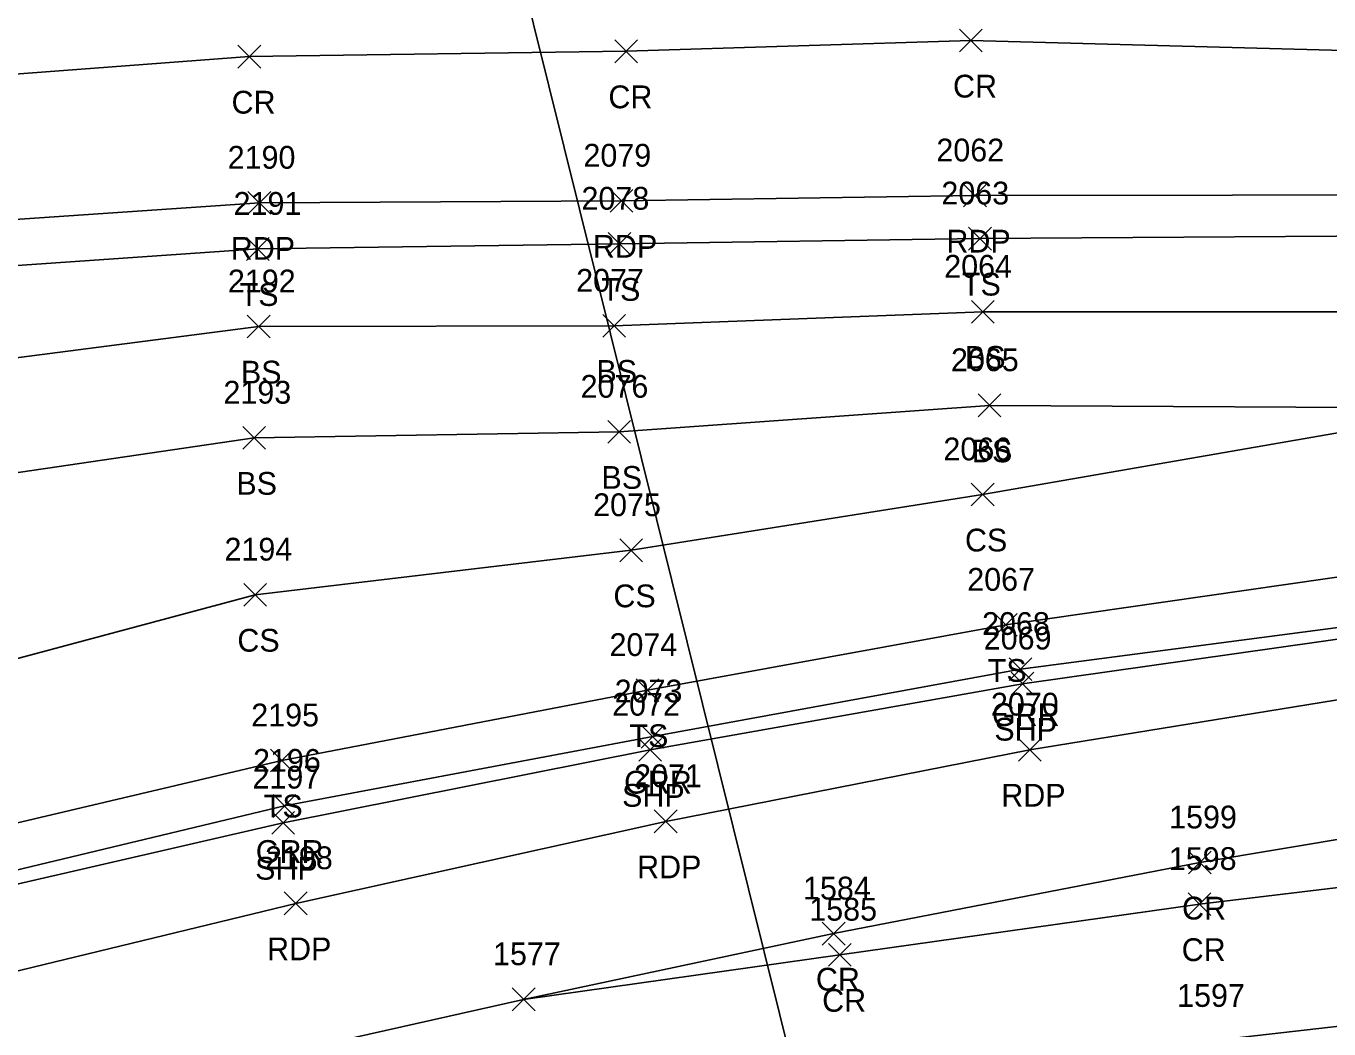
# Model space of a CAD drawing. Extents: x 49137 to 50946, y 9590 to 10709.
# Drawn here: x 50063 to 50177.5, y 10053.4 to 10141.4 of the extents above; entities that cross this region are included whole.
import ezdxf

# ---------------------------------------------------------------- set-up
doc = ezdxf.new("R2010")
doc.units = 0
for name, color, linetype in [('DCP', 7, 'Continuous'), ('L_A', 7, 'Continuous'), ('L_I', 7, 'Continuous'), ('L_TIC', 7, 'Continuous'), ('LELB', 7, 'Continuous'), ('P_A', 7, 'Continuous'), ('P_I', 7, 'Continuous'), ('P_TIC', 7, 'Continuous'), ('PET', 7, 'Continuous'), ('PRC', 7, 'Continuous'), ('PSP', 7, 'Continuous'), ('R_A', 7, 'Continuous'), ('R_I', 7, 'Continuous'), ('R_TIC', 7, 'Continuous'), ('RGR', 7, 'Continuous')]:
    doc.layers.add(name, color=color, linetype=linetype)

msp = doc.modelspace()

# ---------------------------------------------------------------- linework, layer by layer
at = {"layer": 'DCP'}
msp.add_lwpolyline([(50149.42, 9973.37), (49988.85, 10619.09)], dxfattribs=at)
at = {"layer": 'L_TIC'}
for points in [[(50145.81, 10121.77), (50147.81, 10123.77)], [(50147.81, 10121.77), (50145.81, 10123.77)], [(50082.39, 10120.86), (50084.39, 10122.86)], [(50084.39, 10120.86), (50082.39, 10122.86)], [(50114.16, 10121.31), (50116.16, 10123.31)], [(50116.16, 10121.31), (50114.16, 10123.31)], [(50146.05, 10115.34), (50148.05, 10117.34)], [(50148.05, 10115.34), (50146.05, 10117.34)], [(50082.47, 10114.05), (50084.47, 10116.05)], [(50084.47, 10114.05), (50082.47, 10116.05)], [(50113.68, 10114.11), (50115.68, 10116.11)], [(50115.68, 10114.11), (50113.68, 10116.11)], [(50146.64, 10107.13), (50148.64, 10109.13)], [(50148.64, 10107.13), (50146.64, 10109.13)], [(50114.13, 10104.8), (50116.13, 10106.8)], [(50116.13, 10104.8), (50114.13, 10106.8)], [(50082.07, 10104.28), (50084.07, 10106.28)], [(50084.07, 10104.28), (50082.07, 10106.28)], [(50146.04, 10099.3), (50148.04, 10101.3)], [(50148.04, 10099.3), (50146.04, 10101.3)], [(50115.18, 10094.4), (50117.18, 10096.4)], [(50117.18, 10094.4), (50115.18, 10096.4)], [(50082.16, 10090.5), (50084.16, 10092.5)], [(50084.16, 10090.5), (50082.16, 10092.5)], [(50148.08, 10087.85), (50150.08, 10089.85)], [(50150.08, 10087.85), (50148.08, 10089.85)], [(50116.62, 10082.12), (50118.62, 10084.12)], [(50118.62, 10082.12), (50116.62, 10084.12)], [(50084.51, 10075.94), (50086.51, 10077.94)], [(50086.51, 10075.94), (50084.51, 10077.94)]]:
    msp.add_lwpolyline(points, dxfattribs=at)
at = {"layer": 'LELB'}
for points in [[(50533.21, 10111.61), (50454.37, 10111.29), (50403.7, 10114.57), (50361.62, 10116.94), (50329.48, 10118.31), (50280.68, 10120.52), (50237.29, 10122.22), (50191.56, 10123.07), (50146.81, 10122.77), (50115.16, 10122.31), (50083.39, 10121.86), (50041.97, 10119), (50028.32, 10115.17), (50016.29, 10109.07), (50004.38, 10096.89), (49998.69, 10083.53), (49995.83, 10073.63), (49998.74, 10070.59), (50003.66, 10071.93), (50011.01, 10077.24), (50017.53, 10082.53), (50020.31, 10080.95)], [(50644.74, 10103.97), (50611.95, 10100.78), (50591.59, 10097.05), (50585.39, 10096.69), (50579.07, 10095.78), (50533.17, 10102.58), (50499.54, 10106.39), (50453.77, 10106.95), (50403.46, 10111.12), (50360.87, 10113.77), (50329.07, 10115.48), (50280.62, 10115.79), (50236.61, 10117.17), (50191.06, 10116.35), (50147.05, 10116.34), (50114.68, 10115.11), (50083.47, 10115.05), (50044.28, 10110), (50029.63, 10109.76), (50016.5, 10101.02), (50008.23, 10092.1), (50002.09, 10081.32)], [(50656.33, 10076.99), (50615.69, 10084.11), (50585.23, 10087.97), (50578.18, 10088.24), (50532.06, 10091.89), (50499.01, 10096.85), (50452.63, 10097.84), (50403.29, 10103.36), (50360.44, 10105.85), (50327.92, 10107.02), (50280.05, 10107.28), (50236.47, 10108.2), (50190.71, 10107.88), (50147.64, 10108.13), (50115.13, 10105.8), (50083.07, 10105.28), (50046.19, 10099.87), (50032.18, 10100.38), (50021.32, 10094.18), (50013.13, 10086.72), (50006.19, 10078.9), (50001.56, 10073.09), (49999.89, 10073.29), (50002.09, 10081.32)], [(50190.71, 10107.88), (50147.04, 10100.3), (50116.18, 10095.4), (50083.16, 10091.5), (50048.52, 10082.22), (50021.39, 10079.18)], [(50191.33, 10094.96), (50149.08, 10088.85), (50117.62, 10083.12), (50085.51, 10076.94), (50051.34, 10068.89), (50024.22, 10061.07), (50000.05, 10054.46), (49975.84, 10047.89), (49954.47, 10042.49), (49922.86, 10033.77), (49890.35, 10024.19), (49853.52, 10013.9), (49841.43, 10010.31), (49828.52, 10008.01), (49818.78, 10012.36), (49813.38, 10020.41), (49813.23, 10025.19), (49821.99, 10032.46), (49832.44, 10045.24)]]:
    msp.add_lwpolyline(points, dxfattribs=at)
at = {"layer": 'P_TIC'}
for points in [[(50145, 10139.16), (50147, 10141.16)], [(50147, 10139.16), (50145, 10141.16)], [(50081.65, 10137.75), (50083.65, 10139.75)], [(50083.65, 10137.75), (50081.65, 10139.75)], [(50114.75, 10138.22), (50116.75, 10140.22)], [(50116.75, 10138.22), (50114.75, 10140.22)], [(50114.33, 10125.09), (50116.33, 10127.09)], [(50116.33, 10125.09), (50114.33, 10127.09)], [(50145.37, 10125.55), (50147.37, 10127.55)], [(50147.37, 10125.55), (50145.37, 10127.55)], [(50082.53, 10124.91), (50084.53, 10126.91)], [(50084.53, 10124.91), (50082.53, 10126.91)], [(50149.54, 10082.69), (50151.54, 10084.69)], [(50151.54, 10082.69), (50149.54, 10084.69)], [(50116.84, 10076.88), (50118.84, 10078.88)], [(50118.84, 10076.88), (50116.84, 10078.88)], [(50150.19, 10076.89), (50152.19, 10078.89)], [(50152.19, 10076.89), (50150.19, 10078.89)], [(50084.62, 10070.48), (50086.62, 10072.48)], [(50086.62, 10070.48), (50084.62, 10072.48)], [(50118.21, 10070.6), (50120.21, 10072.6)], [(50120.21, 10070.6), (50118.21, 10072.6)], [(50165.12, 10066.98), (50167.12, 10068.98)], [(50167.12, 10066.98), (50165.12, 10068.98)], [(50085.72, 10063.4), (50087.72, 10065.4)], [(50087.72, 10063.4), (50085.72, 10065.4)], [(50165.08, 10063.33), (50167.08, 10065.33)], [(50167.08, 10063.33), (50165.08, 10065.33)], [(50132.96, 10060.74), (50134.96, 10062.74)], [(50134.96, 10060.74), (50132.96, 10062.74)], [(50133.51, 10058.88), (50135.51, 10060.88)], [(50135.51, 10058.88), (50133.51, 10060.88)], [(50105.74, 10054.97), (50107.74, 10056.97)], [(50107.74, 10054.97), (50105.74, 10056.97)], [(50105.74, 10054.97), (50107.74, 10056.97)], [(50107.74, 10054.97), (50105.74, 10056.97)]]:
    msp.add_lwpolyline(points, dxfattribs=at)
at = {"layer": 'PET'}
for points in [[(50664.04, 10109.02), (50639.15, 10120.65), (50622.16, 10120.01), (50585.93, 10117.59), (50533.39, 10115.35), (50500.14, 10114.93), (50454.13, 10114.71), (50404.2, 10117.57), (50361.95, 10120.55), (50329.6, 10122.43), (50280.88, 10124.62), (50237.67, 10126.17), (50191.62, 10126.61), (50146.37, 10126.55), (50115.33, 10126.09), (50083.53, 10125.91), (50041.87, 10123.08), (50027.5, 10119.57), (50014.15, 10112.3), (50001.27, 10099.44), (49993.67, 10082.3), (49991.68, 10072.98), (49993.67, 10063.34)], [(50495.53, 10081.77), (50449.66, 10088.73), (50401.7, 10093.22), (50356.33, 10094.93), (50326.68, 10095.17), (50279.7, 10093.24), (50237.68, 10090.37), (50191.91, 10084.51), (50151.19, 10077.89), (50119.21, 10071.6), (50086.72, 10064.4), (50053.97, 10056.46), (50026.35, 10049.68), (49981.17, 10037.41), (49930.4, 10023.11), (49891.41, 10012.39), (49855.88, 10002.4), (49819.82, 9992.77), (49773.46, 9981.58), (49739, 9973.69)], [(49743.42, 9944.81), (49788.35, 9958.02), (49837.04, 9971.51), (49882.75, 9984.49), (49918.64, 9994.5), (49951.14, 10003.99), (49990.91, 10015.05), (50038.8, 10027.76), (50078.38, 10036.75), (50102.79, 10041.88), (50136.94, 10048.02), (50166.81, 10052.31), (50203.48, 10056.47), (50244.74, 10059.59), (50274.3, 10060.67), (50312.69, 10061.26), (50351.88, 10059.79), (50388.42, 10057.55), (50415.03, 10055.45), (50437.05, 10053.05), (50478.42, 10048.42), (50499.95, 10044.65)]]:
    msp.add_lwpolyline(points, dxfattribs=at)
at = {"layer": 'PRC'}
for points in [[(50496.82, 10130.36), (50455.32, 10129.81), (50404.41, 10131.96), (50361.94, 10134.12), (50331.7, 10136.07), (50280.64, 10137.31), (50238.72, 10140.09), (50190.79, 10138.96), (50146, 10140.16), (50115.75, 10139.22), (50082.65, 10138.75), (50040.31, 10135.56), (50024.84, 10132.27), (50007.81, 10123.3), (49990.28, 10107.59), (49982.88, 10090.76), (49978.98, 10075.39)], [(50106.74, 10055.97), (50133.96, 10061.74), (50166.12, 10067.98), (50201.45, 10073.89), (50243.79, 10078.94), (50274, 10081.14), (50312.1, 10082.96), (50354.04, 10082.82), (50390.54, 10081.15), (50416.15, 10078.59), (50439.7, 10076.81), (50481.88, 10071.63), (50505.07, 10068.26), (50535.23, 10062.54), (50570.45, 10054.93), (50608.05, 10045.74), (50637.59, 10037.1), (50673.65, 10027)], [(49741.53, 9956.86), (49785.57, 9969.42), (49835.05, 9983.34), (49879.41, 9996.17), (49916.09, 10006.01), (49947.12, 10015.1), (49988.02, 10026.32), (50036.19, 10039.26), (50070.37, 10047.79), (50106.74, 10055.97), (50134.51, 10059.88), (50166.08, 10064.33), (50202.42, 10068.7), (50244.36, 10071.5), (50274.74, 10072.55), (50312.43, 10073.1), (50353.18, 10072.34), (50390.06, 10070.11), (50416.27, 10068.04), (50438.42, 10065.43), (50479.93, 10060.05), (50503.35, 10056.42)]]:
    msp.add_lwpolyline(points, dxfattribs=at)
at = {"layer": 'PSP'}
msp.add_lwpolyline([(50496.83, 10085.32), (50450.63, 10092.03), (50402.39, 10096.53), (50359.36, 10098.82), (50327.14, 10099.23), (50280.12, 10097.78), (50237.97, 10094.88), (50191.64, 10089.51), (50150.54, 10083.69), (50117.84, 10077.88), (50085.62, 10071.48), (50052.95, 10063.95), (50024.27, 10056.62), (49980.23, 10044.39), (49928.03, 10029.66), (49890.75, 10019.13), (49853.57, 10008.09), (49830.16, 10002.15), (49807.71, 9999.09), (49769.91, 9990.82), (49738.16, 9982.81)], dxfattribs=at)
at = {"layer": 'R_TIC'}
for points in [[(50149.37, 10083.97), (50151.37, 10085.97)], [(50151.37, 10083.97), (50149.37, 10085.97)], [(50117.07, 10078.04), (50119.07, 10080.04)], [(50119.07, 10078.04), (50117.07, 10080.04)], [(50084.73, 10071.95), (50086.73, 10073.95)], [(50086.73, 10071.95), (50084.73, 10073.95)]]:
    msp.add_lwpolyline(points, dxfattribs=at)
at = {"layer": 'RGR'}
msp.add_lwpolyline([(50651.36, 10061.68), (50639.09, 10060.01), (50614.4, 10063.11), (50576.81, 10070.84), (50530.55, 10080.07), (50497.09, 10086.23), (50450.74, 10092.48), (50402.39, 10097.59), (50359.5, 10099.5), (50327.14, 10099.98), (50280.06, 10098.35), (50237.96, 10095.92), (50191.63, 10090.37), (50150.37, 10084.97), (50118.07, 10079.04), (50085.73, 10072.95), (50052.65, 10065.04), (50024.56, 10058.01), (49980.29, 10045.93), (49927.85, 10030.6), (49890.84, 10020.31), (49853.28, 10009.42), (49828.89, 10003.64), (49814.87, 10004.41)], dxfattribs=at)

# ---------------------------------------------------------------- texts
at = {"layer": 'L_A'}
for s, p in [('TS', (50113.57, 10117.31)), ('TS', (50145.22, 10117.77)), ('TS', (50081.8, 10116.86)), ('BS', (50145.49, 10111.34)), ('BS', (50081.91, 10110.05)), ('BS', (50113.13, 10110.11)), ('BS', (50146.08, 10103.13)), ('BS', (50081.51, 10100.28)), ('BS', (50113.57, 10100.8)), ('CS', (50145.49, 10095.3)), ('CS', (50114.62, 10090.4)), ('CS', (50081.6, 10086.5)), ('TS', (50147.49, 10083.85)), ('TS', (50116.03, 10078.12)), ('TS', (50083.92, 10071.94))]:
    msp.add_text(s, height=2, dxfattribs=at).set_placement(p)
at = {"layer": 'L_I'}
for s, p in [('2078', (50111.82, 10125.31)), ('2063', (50143.42, 10125.77)), ('2191', (50081.27, 10124.86)), ('2064', (50143.67, 10119.34)), ('2192', (50080.77, 10118.05)), ('2077', (50111.35, 10118.11)), ('2065', (50144.26, 10111.13)), ('2193', (50080.38, 10108.28)), ('2076', (50111.74, 10108.8)), ('2066', (50143.6, 10103.3)), ('2075', (50112.84, 10098.4)), ('2194', (50080.47, 10094.5)), ('2067', (50145.69, 10091.85)), ('2074', (50114.28, 10086.12)), ('2195', (50082.82, 10079.94))]:
    msp.add_text(s, height=2, dxfattribs=at).set_placement(p)
at = {"layer": 'P_A'}
for s, p in [('CR', (50114.18, 10134.22)), ('CR', (50144.44, 10135.16)), ('CR', (50081.09, 10133.75)), ('RDP', (50081.02, 10120.91)), ('RDP', (50112.82, 10121.09)), ('RDP', (50143.86, 10121.55)), ('SHP', (50148.07, 10078.69)), ('SHP', (50115.38, 10072.88)), ('RDP', (50148.68, 10072.89)), ('SHP', (50083.16, 10066.48)), ('RDP', (50116.7, 10066.6)), ('CR', (50164.55, 10062.98)), ('RDP', (50084.21, 10059.4)), ('CR', (50164.52, 10059.33)), ('CR', (50132.4, 10056.74)), ('CR', (50132.95, 10054.88))]:
    msp.add_text(s, height=2, dxfattribs=at).set_placement(p)
at = {"layer": 'P_I'}
for s, p in [('2190', (50080.75, 10128.91)), ('2079', (50111.99, 10129.09)), ('2062', (50142.98, 10129.55)), ('2069', (50147.14, 10086.69)), ('2072', (50114.51, 10080.88)), ('2070', (50147.77, 10080.89)), ('2197', (50082.93, 10074.48)), ('2071', (50116.44, 10074.6)), ('1599', (50163.42, 10070.98)), ('2198', (50084.03, 10067.4)), ('1598', (50163.39, 10067.33)), ('1584', (50131.27, 10064.74)), ('1585', (50131.82, 10062.88)), ('1577', (50104.05, 10058.97)), ('1577', (50104.05, 10058.97)), ('1597', (50164.12, 10055.31))]:
    msp.add_text(s, height=2, dxfattribs=at).set_placement(p)
at = {"layer": 'R_A'}
for p in [(50147.86, 10079.97), (50115.56, 10074.04), (50083.22, 10067.95)]:
    msp.add_text('GRR', height=2, dxfattribs=at).set_placement(p)
at = {"layer": 'R_I'}
for s, p in [('2068', (50146.99, 10087.97)), ('2073', (50114.73, 10082.04)), ('2196', (50082.98, 10075.95))]:
    msp.add_text(s, height=2, dxfattribs=at).set_placement(p)

doc.saveas('drawing.dxf')
